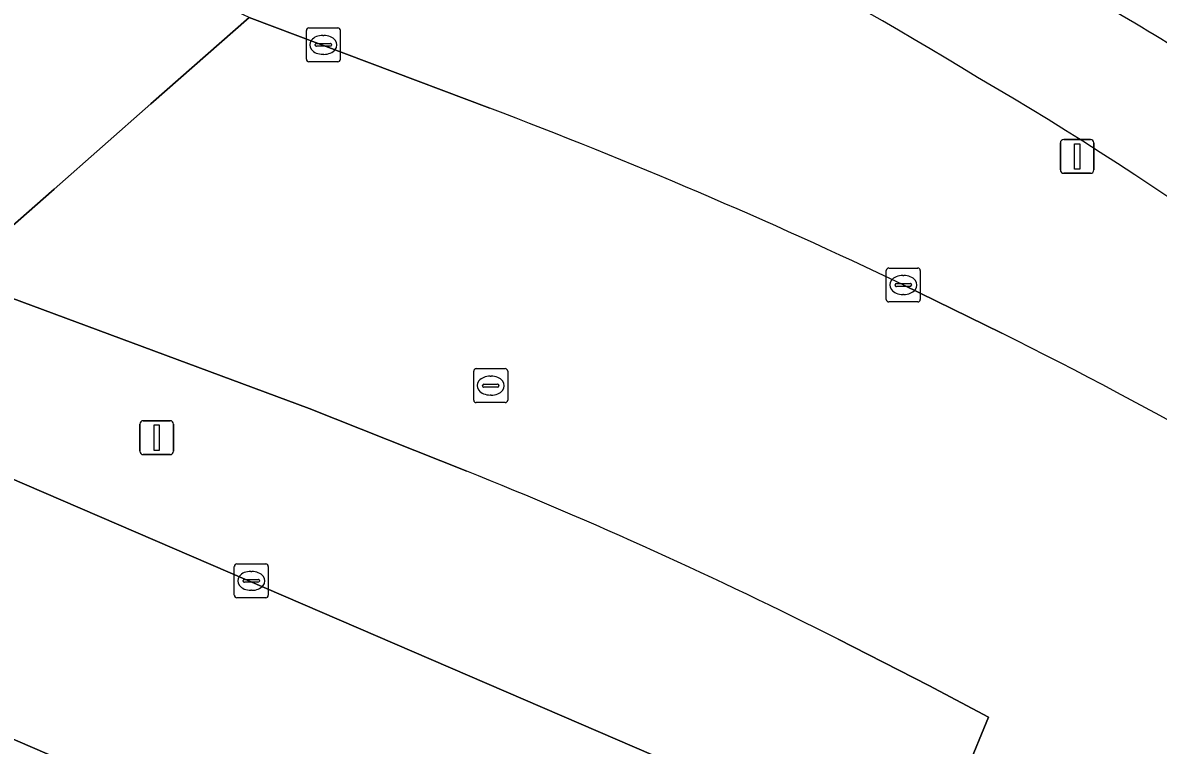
# Model space of a CAD drawing. Extents: x 159716 to 160783, y 383290 to 384031.
# Drawn here: x 160289.53 to 160323.05, y 383973.01 to 383994.33 of the extents above; entities that cross this region are included whole.
import ezdxf

# ---------------------------------------------------------------- set-up
doc = ezdxf.new("R2010")
doc.units = 0
for name, color, linetype in [('IMGEO_Berm_groen', 7, 'Continuous'), ('IMGEO_Fietspad_gesloten', 7, 'Continuous'), ('IMGEO_Groenvoorziening', 7, 'Continuous'), ('IMGEO_Kolk', 7, 'Continuous'), ('IMGEO_Lichtmast', 7, 'Continuous'), ('IMGEO_Rijbaan_lokaal_gesloten', 7, 'Continuous'), ('IMGEO_Rioolput', 7, 'Continuous'), ('IMGEO_Voetpad_open', 7, 'Continuous')]:
    doc.layers.add(name, color=color, linetype=linetype)

msp = doc.modelspace()

# ---------------------------------------------------------------- linework, layer by layer
at = {"layer": 'IMGEO_Berm_groen'}
for points in [[(160296.212, 383994.486), (160303.32, 383991.807)], [(160302.634, 383981.102), (160297.987, 383982.952), (160287.501, 383986.832)], [(160315.52, 383986.595), (160318.434, 383985.173)], [(160284.136, 383983.058), (160312.514, 383970.829), (160314.344, 383970.003), (160316.121, 383969.181), (160318.038, 383973.84), (160316.272, 383974.772), (160313.597, 383976.14)]]:
    msp.add_lwpolyline(points, dxfattribs=at)
for centre, radius, start, end in [((160265.537, 383908.09), 99.42, 58.34638, 68.38208), ((160270.212, 383910.83), 94.668, 48.1425, 59.88453), ((160248.385, 383846.334), 155.5, 64.42231, 69.31207), ((160254.461, 383856.981), 143.268, 57.37004, 63.47905), ((160250.936, 383852.289), 138.8, 63.16337, 68.13235)]:
    msp.add_arc(centre, radius, start, end, dxfattribs=at)
at = {"layer": 'IMGEO_Fietspad_gesloten'}
for centre, radius, start, end in [((160265.537, 383908.09), 99.42, 58.34638, 68.38208), ((160287.12, 383934.857), 69.117, 54.38802, 60.26397), ((160270.212, 383910.83), 94.668, 48.1425, 59.88453)]:
    msp.add_arc(centre, radius, start, end, dxfattribs=at)
at = {"layer": 'IMGEO_Groenvoorziening'}
msp.add_arc((160287.12, 383934.857), 69.117, 54.38802, 60.26397, dxfattribs=at)
at = {"layer": 'IMGEO_Kolk'}
for p, q in [((160297.976, 383994.18), (160298.828, 383994.18)), ((160297.901, 383993.254), (160297.901, 383994.106)), ((160298.389, 383993.96), (160298.414, 383993.96)), ((160298.902, 383994.106), (160298.902, 383993.254)), ((160298.16, 383993.674), (160298.16, 383993.686)), ((160298.598, 383993.637), (160298.2, 383993.637)), ((160298.203, 383993.723), (160298.601, 383993.723)), ((160298.644, 383993.686), (160298.644, 383993.674)), ((160298.828, 383993.18), (160297.976, 383993.18)), ((160298.412, 383993.4), (160298.387, 383993.4)), ((160315.019, 383986.169), (160315.019, 383987.021)), ((160315.094, 383987.095), (160315.946, 383987.095)), ((160315.507, 383986.875), (160315.532, 383986.875)), ((160316.02, 383987.021), (160316.02, 383986.169)), ((160315.278, 383986.589), (160315.278, 383986.601)), ((160315.716, 383986.552), (160315.318, 383986.552)), ((160315.321, 383986.638), (160315.719, 383986.638)), ((160315.762, 383986.601), (160315.762, 383986.589)), ((160315.53, 383986.315), (160315.505, 383986.315)), ((160315.946, 383986.095), (160315.094, 383986.095)), ((160295.773, 383977.438), (160295.773, 383978.29)), ((160295.848, 383978.364), (160296.7, 383978.364)), ((160296.261, 383978.144), (160296.286, 383978.144)), ((160296.774, 383978.29), (160296.774, 383977.438)), ((160296.032, 383977.858), (160296.032, 383977.87)), ((160296.47, 383977.821), (160296.072, 383977.821)), ((160296.075, 383977.907), (160296.473, 383977.907)), ((160296.516, 383977.87), (160296.516, 383977.858)), ((160296.284, 383977.584), (160296.259, 383977.584)), ((160296.7, 383977.364), (160295.848, 383977.364))]:
    msp.add_line(p, q, dxfattribs=at)
for points in [[(160297.976, 383994.18), (160298.828, 383994.18)], [(160297.901, 383993.254), (160297.901, 383994.106)], [(160298.902, 383994.106), (160298.902, 383993.254)], [(160298.828, 383993.18), (160297.976, 383993.18)], [(160315.019, 383986.169), (160315.019, 383987.021)], [(160315.094, 383987.095), (160315.946, 383987.095)], [(160316.02, 383987.021), (160316.02, 383986.169)], [(160315.946, 383986.095), (160315.094, 383986.095)], [(160295.773, 383977.438), (160295.773, 383978.29)], [(160295.848, 383978.364), (160296.7, 383978.364)], [(160296.774, 383978.29), (160296.774, 383977.438)], [(160296.7, 383977.364), (160295.848, 383977.364)]]:
    msp.add_lwpolyline(points, dxfattribs=at)
for centre, radius, start, end in [((160297.978, 383994.104), 0.0765, 91.552, 178.448), ((160297.978, 383994.104), 0.0765, 91.552, 178.448), ((160298.826, 383994.104), 0.0765, 1.552, 88.448), ((160298.826, 383994.104), 0.0765, 1.552, 88.448), ((160298.2, 383993.683), 0.0403, 85.8775, 175.7526), ((160298.197, 383993.673), 0.0366, 178.938, 274.7102), ((160298.601, 383993.68), 0.043, 264.8664, 352.4533), ((160298.605, 383993.685), 0.0386, 1.7309, 96.639), ((160297.978, 383993.256), 0.0765, 181.552, 268.448), ((160297.978, 383993.256), 0.0765, 181.552, 268.448), ((160298.826, 383993.256), 0.0765, 271.552, 358.448), ((160298.826, 383993.256), 0.0765, 271.552, 358.448), ((160315.096, 383987.019), 0.0765, 91.552, 178.448), ((160315.096, 383987.019), 0.0765, 91.552, 178.448), ((160315.944, 383987.019), 0.0765, 1.552, 88.448), ((160315.944, 383987.019), 0.0765, 1.552, 88.448), ((160315.318, 383986.598), 0.0403, 85.8775, 175.7526), ((160315.315, 383986.588), 0.0366, 178.938, 274.7102), ((160315.719, 383986.595), 0.043, 264.8664, 352.4533), ((160315.723, 383986.6), 0.0386, 1.7309, 96.639), ((160315.096, 383986.171), 0.0765, 181.552, 268.448), ((160315.096, 383986.171), 0.0765, 181.552, 268.448), ((160315.944, 383986.171), 0.0765, 271.552, 358.448), ((160315.944, 383986.171), 0.0765, 271.552, 358.448), ((160295.85, 383978.288), 0.0765, 91.552, 178.448), ((160295.85, 383978.288), 0.0765, 91.552, 178.448), ((160296.698, 383978.288), 0.0765, 1.552, 88.448), ((160296.698, 383978.288), 0.0765, 1.552, 88.448), ((160296.072, 383977.867), 0.0403, 85.8775, 175.7526), ((160296.069, 383977.857), 0.0366, 178.938, 274.7102), ((160296.473, 383977.864), 0.043, 264.8664, 352.4533), ((160296.477, 383977.869), 0.0386, 1.7309, 96.639), ((160295.85, 383977.44), 0.0765, 181.552, 268.448), ((160295.85, 383977.44), 0.0765, 181.552, 268.448), ((160296.698, 383977.44), 0.0765, 271.552, 358.448), ((160296.698, 383977.44), 0.0765, 271.552, 358.448)]:
    msp.add_arc(centre, radius, start, end, dxfattribs=at)
for centre, major_axis, ratio, start_param, end_param in [((160298.388, 383993.68), (-0.387, 0.002), 0.722429, 4.712389, 7.853982), ((160298.413, 383993.68), (-0.39, 0.002), 0.717154, 1.570796, 4.712389), ((160315.506, 383986.595), (-0.387, 0.002), 0.722429, 4.712389, 7.853982), ((160315.531, 383986.595), (-0.39, 0.002), 0.717154, 1.570796, 4.712389), ((160296.26, 383977.864), (-0.387, 0.002), 0.722429, 4.712389, 7.853982), ((160296.285, 383977.864), (-0.39, 0.002), 0.717154, 1.570796, 4.712389)]:
    msp.add_ellipse(centre, major_axis=major_axis, ratio=ratio, start_param=start_param, end_param=end_param, dxfattribs=at)
at = {"layer": 'IMGEO_Lichtmast'}
for p, q in [((160320.257, 383990.889), (160321.047, 383990.889)), ((160321.047, 383990.889), (160320.257, 383990.889)), ((160320.157, 383989.989), (160320.157, 383990.789)), ((160320.157, 383990.789), (160320.157, 383989.989)), ((160321.147, 383990.789), (160321.147, 383989.989)), ((160321.147, 383989.989), (160321.147, 383990.789)), ((160321.047, 383989.889), (160320.257, 383989.889)), ((160320.257, 383989.889), (160321.047, 383989.889)), ((160292.986, 383981.689), (160292.986, 383982.489)), ((160292.986, 383982.489), (160292.986, 383981.689)), ((160293.086, 383982.589), (160293.876, 383982.589)), ((160293.876, 383982.589), (160293.086, 383982.589)), ((160293.976, 383982.489), (160293.976, 383981.689)), ((160293.976, 383981.689), (160293.976, 383982.489)), ((160293.876, 383981.589), (160293.086, 383981.589)), ((160293.086, 383981.589), (160293.876, 383981.589))]:
    msp.add_line(p, q, dxfattribs=at)
for points in [[(160320.577, 383990.764), (160320.727, 383990.764), (160320.727, 383990.014), (160320.577, 383990.014), (160320.577, 383990.764)], [(160293.406, 383982.464), (160293.556, 383982.464), (160293.556, 383981.714), (160293.406, 383981.714), (160293.406, 383982.464)]]:
    msp.add_lwpolyline(points, dxfattribs=at)
for centre, start, end in [((160320.257, 383990.789), 90, 180), ((160320.257, 383990.789), 90, 180), ((160321.047, 383990.789), 0, 90), ((160321.047, 383990.789), 360, 90), ((160320.257, 383989.989), 180, 270), ((160320.257, 383989.989), 180, 270), ((160321.047, 383989.989), 270, 0), ((160321.047, 383989.989), 270, 0), ((160293.086, 383982.489), 90, 180), ((160293.086, 383982.489), 90, 180), ((160293.876, 383982.489), 0, 90), ((160293.876, 383982.489), 360, 90), ((160293.086, 383981.689), 180, 270), ((160293.086, 383981.689), 180, 270), ((160293.876, 383981.689), 270, 0), ((160293.876, 383981.689), 270, 0)]:
    msp.add_arc(centre, 0.1, start, end, dxfattribs=at)
at = {"layer": 'IMGEO_Rijbaan_lokaal_gesloten'}
for points in [[(160276.121, 383990.551), (160278.274, 383990.234), (160283.012, 383988.471), (160284.1, 383988.084), (160287.501, 383986.832), (160290.453, 383989.426), (160293.31, 383991.936), (160296.212, 383994.486), (160295.379, 383994.885)], [(160303.32, 383991.807), (160296.212, 383994.486), (160293.31, 383991.936), (160290.453, 383989.426), (160287.501, 383986.832), (160297.987, 383982.952), (160302.634, 383981.102)], [(160318.434, 383985.173), (160315.52, 383986.595)], [(160313.597, 383976.14), (160316.272, 383974.772), (160318.038, 383973.84), (160316.121, 383969.181), (160314.344, 383970.003), (160312.514, 383970.829), (160284.136, 383983.058), (160280.954, 383980.472), (160277.978, 383978.054), (160302.512, 383967.472), (160310.268, 383964.089)]]:
    msp.add_lwpolyline(points, dxfattribs=at)
for centre, radius, start, end in [((160248.385, 383846.334), 155.5, 64.42231, 69.31207), ((160254.461, 383856.981), 143.268, 57.37004, 63.47905), ((160250.936, 383852.289), 138.8, 63.16337, 68.13235)]:
    msp.add_arc(centre, radius, start, end, dxfattribs=at)
at = {"layer": 'IMGEO_Rioolput'}
for p, q in [((160302.916, 383984.125), (160303.768, 383984.125)), ((160302.841, 383983.199), (160302.841, 383984.051)), ((160303.329, 383983.905), (160303.354, 383983.905)), ((160303.842, 383984.051), (160303.842, 383983.199)), ((160303.1, 383983.619), (160303.1, 383983.631)), ((160303.538, 383983.582), (160303.14, 383983.582)), ((160303.143, 383983.668), (160303.541, 383983.668)), ((160303.584, 383983.631), (160303.584, 383983.619)), ((160303.768, 383983.125), (160302.916, 383983.125)), ((160303.352, 383983.345), (160303.327, 383983.345))]:
    msp.add_line(p, q, dxfattribs=at)
for points in [[(160302.916, 383984.125), (160303.768, 383984.125)], [(160302.841, 383983.199), (160302.841, 383984.051)], [(160303.842, 383984.051), (160303.842, 383983.199)], [(160303.768, 383983.125), (160302.916, 383983.125)]]:
    msp.add_lwpolyline(points, dxfattribs=at)
for centre, radius, start, end in [((160302.918, 383984.049), 0.0765, 91.552, 178.448), ((160302.918, 383984.049), 0.0765, 91.552, 178.448), ((160303.766, 383984.049), 0.0765, 1.552, 88.448), ((160303.766, 383984.049), 0.0765, 1.552, 88.448), ((160303.14, 383983.628), 0.0403, 85.8775, 175.7526), ((160303.137, 383983.618), 0.0366, 178.938, 274.7102), ((160303.541, 383983.625), 0.043, 264.8664, 352.4533), ((160303.545, 383983.63), 0.0386, 1.7309, 96.639), ((160302.918, 383983.201), 0.0765, 181.552, 268.448), ((160302.918, 383983.201), 0.0765, 181.552, 268.448), ((160303.766, 383983.201), 0.0765, 271.552, 358.448), ((160303.766, 383983.201), 0.0765, 271.552, 358.448)]:
    msp.add_arc(centre, radius, start, end, dxfattribs=at)
for centre, major_axis, ratio, start_param, end_param in [((160303.328, 383983.625), (-0.387, 0.002), 0.722429, 4.712389, 7.853982), ((160303.353, 383983.625), (-0.39, 0.002), 0.717154, 1.570796, 4.712389)]:
    msp.add_ellipse(centre, major_axis=major_axis, ratio=ratio, start_param=start_param, end_param=end_param, dxfattribs=at)
at = {"layer": 'IMGEO_Voetpad_open'}
msp.add_lwpolyline([(160277.978, 383978.054), (160277.128, 383976.21), (160285.461, 383972.616), (160284.942, 383971.487), (160301.223, 383964.485), (160299.172, 383959.732), (160301.178, 383958.867), (160303.626, 383964.54), (160303.761, 383964.852), (160301.755, 383965.717), (160302.512, 383967.472)], close=True, dxfattribs=at)

doc.saveas('drawing.dxf')
